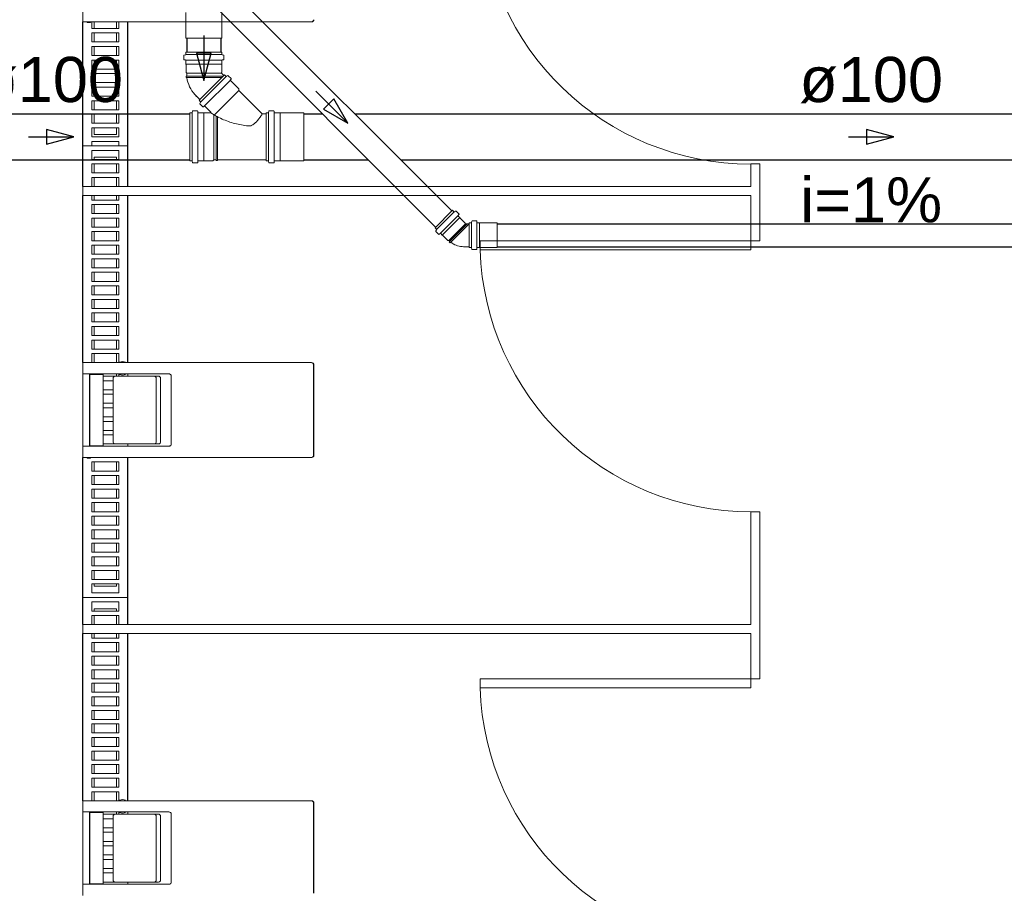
# Model space of a CAD drawing. Header units: millimetres. Extents: x 567 to 934, y -1 to 364.
# Tile 273 of 656: x 633.26 to 637.62, y 231.24 to 235.11. Entities that reach past the tile are written whole.
import ezdxf

# ---------------------------------------------------------------- set-up
doc = ezdxf.new("R2010")
doc.units = ezdxf.units.MM
doc.header["$MEASUREMENT"] = 0
doc.linetypes.add('NULL', pattern=[0])
doc.layers.add('ARQ FINA', color=8, linetype='Continuous')
for name, color, linetype, lineweight in [('CV-Condutos', 14, 'Continuous', 25), ('CV-Sentido conduto', 14, 'Continuous', 30), ('Simbolos', 14, 'Continuous', 20), ('Simbolos_int', 14, 'Continuous', 15), ('TQ-Condutos', 14, 'Continuous', 25), ('TQ-Sentido conduto', 14, 'Continuous', 30), ('TQ-Textos conduto', 7, 'Continuous', 9)]:
    doc.layers.add(name, color=color, linetype=linetype, lineweight=lineweight)
doc.styles.add('Arial', font='arial.ttf')

msp = doc.modelspace()

# ---------------------------------------------------------------- linework, layer by layer
at = {"layer": 'ARQ FINA', "lineweight": 5}
for p, q in [((633.5394, 235.1495), (633.5394, 235.0995)), ((633.5394, 235.0995), (633.5616, 235.0995)), ((633.5587, 235.0993), (633.5587, 235.0964)), ((633.5587, 235.0964), (633.5724, 235.0964)), ((634.5519, 235.0995), (633.5616, 235.0995)), ((633.5794, 235.0708), (633.5794, 235.0995)), ((633.6994, 235.0708), (633.5794, 235.0708)), ((633.5895, 235.0708), (633.5895, 235.0995)), ((633.6895, 235.0995), (633.6895, 235.0708)), ((633.6994, 235.0995), (633.6994, 235.0708)), ((633.7394, 235.0995), (633.7394, 234.3708)), ((634.5519, 235.0995), (634.552, 235.0995)), ((634.5521, 235.0995), (634.5533, 235.0995)), ((633.5794, 235.0108), (633.5794, 235.0508)), ((633.5794, 235.0508), (633.6994, 235.0508)), ((633.5895, 235.0108), (633.5895, 235.0508)), ((633.6895, 235.0508), (633.6895, 235.0108)), ((633.6994, 235.0508), (633.6994, 235.0108)), ((633.6994, 235.0108), (633.5794, 235.0108)), ((633.5794, 234.9508), (633.5794, 234.9908)), ((633.5794, 234.9908), (633.6994, 234.9908)), ((633.5895, 234.9508), (633.5895, 234.9908)), ((633.6895, 234.9908), (633.6895, 234.9508)), ((633.6994, 234.9908), (633.6994, 234.9508)), ((633.6994, 234.9508), (633.5794, 234.9508)), ((633.5794, 234.8908), (633.5794, 234.9308)), ((633.5794, 234.9308), (633.6994, 234.9308)), ((633.5895, 234.8908), (633.5895, 234.9308)), ((633.6895, 234.9308), (633.6895, 234.8908)), ((633.6994, 234.9308), (633.6994, 234.8908)), ((633.6994, 234.8908), (633.5794, 234.8908)), ((633.5794, 234.8308), (633.5794, 234.8708)), ((633.5794, 234.8708), (633.6994, 234.8708)), ((633.5895, 234.8308), (633.5895, 234.8708)), ((633.6895, 234.8708), (633.6895, 234.8308)), ((633.6994, 234.8708), (633.6994, 234.8308)), ((633.6994, 234.8308), (633.5794, 234.8308)), ((633.5794, 234.7708), (633.5794, 234.8108)), ((633.5794, 234.8108), (633.6994, 234.8108)), ((633.5895, 234.7708), (633.5895, 234.8108)), ((633.6895, 234.8108), (633.6895, 234.7708)), ((633.6994, 234.8108), (633.6994, 234.7708)), ((633.6994, 234.7708), (633.5794, 234.7708)), ((633.5794, 234.7108), (633.5794, 234.7508)), ((633.5794, 234.7508), (633.6994, 234.7508)), ((633.5895, 234.7108), (633.5895, 234.7508)), ((633.6895, 234.7508), (633.6895, 234.7108)), ((633.6994, 234.7508), (633.6994, 234.7108)), ((633.6994, 234.7108), (633.5794, 234.7108)), ((633.5794, 234.6508), (633.5794, 234.6908)), ((633.5794, 234.6908), (633.6994, 234.6908)), ((633.5895, 234.6508), (633.5895, 234.6908)), ((633.6895, 234.6908), (633.6895, 234.6508)), ((633.6994, 234.6908), (633.6994, 234.6508)), ((633.6994, 234.6508), (633.5794, 234.6508)), ((633.5794, 234.5908), (633.5794, 234.6308)), ((633.5794, 234.6308), (633.6994, 234.6308)), ((633.5895, 234.6008), (633.5895, 234.6308)), ((633.6895, 234.6008), (633.5895, 234.6008)), ((633.6895, 234.6308), (633.6895, 234.6008)), ((633.6994, 234.6308), (633.6994, 234.5908)), ((633.7394, 234.5508), (633.5394, 234.5508)), ((633.5394, 234.5508), (633.5794, 234.5508)), ((633.6994, 234.5908), (633.5794, 234.5908)), ((633.5794, 234.5508), (633.5794, 234.5708)), ((633.5794, 234.5708), (633.6994, 234.5708)), ((633.6994, 234.5708), (633.6994, 234.5508)), ((633.6994, 234.5508), (633.7394, 234.5508)), ((633.5794, 234.4908), (633.5794, 234.5308)), ((633.5794, 234.5308), (633.6994, 234.5308)), ((633.6994, 234.5308), (633.6994, 234.4908)), ((633.6994, 234.4908), (633.5794, 234.4908)), ((633.5794, 234.4308), (633.5794, 234.4708)), ((633.5794, 234.4708), (633.6994, 234.4708)), ((633.5895, 234.5008), (633.5895, 234.4908)), ((633.6895, 234.5008), (633.5895, 234.5008)), ((633.5895, 234.4708), (633.5895, 234.4308)), ((633.6895, 234.4908), (633.6895, 234.5008)), ((633.6895, 234.4308), (633.6895, 234.4708)), ((633.6994, 234.4708), (633.6994, 234.4308)), ((636.4994, 234.3708), (636.4994, 234.4708)), ((636.5394, 234.4708), (636.4994, 234.4708)), ((636.5394, 234.4708), (636.5394, 234.1308)), ((633.6994, 234.4308), (633.5794, 234.4308)), ((633.5794, 234.3708), (633.5794, 234.4108)), ((633.5794, 234.4108), (633.6994, 234.4108)), ((633.5895, 234.4108), (633.5895, 234.3708)), ((633.6895, 234.3708), (633.6895, 234.4108)), ((633.6994, 234.4108), (633.6994, 234.3708)), ((633.5394, 234.3708), (636.4994, 234.3708)), ((633.5394, 234.3308), (633.5394, 234.3708)), ((636.4994, 234.3308), (633.5394, 234.3308)), ((633.5794, 234.3108), (633.5794, 234.3308)), ((633.5895, 234.3308), (633.5895, 234.3108)), ((633.6895, 234.3108), (633.6895, 234.3308)), ((633.6994, 234.3308), (633.6994, 234.3108)), ((633.7394, 234.3308), (633.7394, 233.5908)), ((636.4994, 234.1308), (636.4994, 234.3308)), ((633.6994, 234.3108), (633.5794, 234.3108)), ((633.5794, 234.2508), (633.5794, 234.2908)), ((633.5794, 234.2908), (633.6994, 234.2908)), ((633.5895, 234.2908), (633.5895, 234.2508)), ((633.6895, 234.2508), (633.6895, 234.2908)), ((633.6994, 234.2908), (633.6994, 234.2508)), ((633.6994, 234.2508), (633.5794, 234.2508)), ((633.5794, 234.1908), (633.5794, 234.2308)), ((633.5794, 234.2308), (633.6994, 234.2308)), ((633.5895, 234.2308), (633.5895, 234.1908)), ((633.6895, 234.1908), (633.6895, 234.2308)), ((633.6994, 234.2308), (633.6994, 234.1908)), ((633.6994, 234.1908), (633.5794, 234.1908)), ((633.5794, 234.1308), (633.5794, 234.1708)), ((633.5794, 234.1708), (633.6994, 234.1708)), ((633.5895, 234.1708), (633.5895, 234.1308)), ((633.6895, 234.1308), (633.6895, 234.1708)), ((633.6994, 234.1708), (633.6994, 234.1308)), ((633.6994, 234.1308), (633.5794, 234.1308)), ((636.4994, 234.1308), (635.2994, 234.1308)), ((635.2994, 234.1308), (635.2994, 234.0908)), ((636.4994, 234.1308), (636.5394, 234.1308)), ((636.4994, 234.1308), (636.4994, 234.0908)), ((633.5794, 234.0708), (633.5794, 234.1108)), ((633.5794, 234.1108), (633.6994, 234.1108)), ((633.6994, 234.0708), (633.5794, 234.0708)), ((633.5895, 234.1108), (633.5895, 234.0708)), ((633.6895, 234.0708), (633.6895, 234.1108)), ((633.6994, 234.1108), (633.6994, 234.0708)), ((636.4994, 234.0908), (635.2994, 234.0908)), ((633.5794, 234.0108), (633.5794, 234.0508)), ((633.5794, 234.0508), (633.6994, 234.0508)), ((633.5895, 234.0508), (633.5895, 234.0108)), ((633.6895, 234.0108), (633.6895, 234.0508)), ((633.6994, 234.0508), (633.6994, 234.0108)), ((633.6994, 234.0108), (633.5794, 234.0108)), ((633.5794, 233.9508), (633.5794, 233.9908)), ((633.5794, 233.9908), (633.6994, 233.9908)), ((633.5895, 233.9908), (633.5895, 233.9508)), ((633.6895, 233.9508), (633.6895, 233.9908)), ((633.6994, 233.9908), (633.6994, 233.9508)), ((633.6994, 233.9508), (633.5794, 233.9508)), ((633.5794, 233.8908), (633.5794, 233.9308)), ((633.5794, 233.9308), (633.6994, 233.9308)), ((633.5895, 233.9308), (633.5895, 233.8908)), ((633.6895, 233.8908), (633.6895, 233.9308)), ((633.6994, 233.9308), (633.6994, 233.8908)), ((633.6994, 233.8908), (633.5794, 233.8908)), ((633.5794, 233.8308), (633.5794, 233.8708)), ((633.5794, 233.8708), (633.6994, 233.8708)), ((633.5895, 233.8708), (633.5895, 233.8308)), ((633.6895, 233.8308), (633.6895, 233.8708)), ((633.6994, 233.8708), (633.6994, 233.8308)), ((633.6994, 233.8308), (633.5794, 233.8308)), ((633.5794, 233.7708), (633.5794, 233.8108)), ((633.5794, 233.8108), (633.6994, 233.8108)), ((633.5895, 233.8108), (633.5895, 233.7708)), ((633.6895, 233.7708), (633.6895, 233.8108)), ((633.6994, 233.8108), (633.6994, 233.7708)), ((633.6994, 233.7708), (633.5794, 233.7708)), ((633.5794, 233.7108), (633.5794, 233.7508)), ((633.5794, 233.7508), (633.6994, 233.7508)), ((633.5895, 233.7508), (633.5895, 233.7108)), ((633.6895, 233.7108), (633.6895, 233.7508)), ((633.6994, 233.7508), (633.6994, 233.7108)), ((633.6994, 233.7108), (633.5794, 233.7108)), ((633.5794, 233.6508), (633.5794, 233.6908)), ((633.5794, 233.6908), (633.6994, 233.6908)), ((633.5895, 233.6908), (633.5895, 233.6508)), ((633.6895, 233.6508), (633.6895, 233.6908)), ((633.6994, 233.6908), (633.6994, 233.6508)), ((633.6994, 233.6508), (633.5794, 233.6508)), ((633.5394, 233.5908), (633.5394, 233.5408)), ((633.5616, 233.5908), (633.5394, 233.5908)), ((633.5616, 233.5908), (634.5519, 233.5908)), ((633.5794, 233.5908), (633.5794, 233.6308)), ((633.5794, 233.6308), (633.6994, 233.6308)), ((633.5895, 233.6308), (633.5895, 233.5908)), ((633.6895, 233.5908), (633.6895, 233.6308)), ((633.6994, 233.6308), (633.6994, 233.5908)), ((634.552, 233.5908), (634.5519, 233.5908)), ((634.5533, 233.5908), (634.5521, 233.5908)), ((634.5619, 233.1808), (634.5619, 233.5808)), ((634.562, 233.5808), (634.562, 233.1808)), ((634.5633, 233.5808), (634.5633, 233.1808)), ((633.5394, 233.2208), (633.5394, 233.5408)), ((633.5394, 233.5408), (633.5616, 233.5408)), ((633.5616, 233.5408), (633.9214, 233.5408)), ((633.5694, 233.2208), (633.5694, 233.5408)), ((633.5704, 233.5388), (633.6294, 233.5388)), ((633.5704, 233.2228), (633.5704, 233.5388)), ((633.6294, 233.5388), (633.6294, 233.5408)), ((633.6294, 233.2228), (633.6294, 233.5388)), ((633.6827, 233.5308), (633.6294, 233.5308)), ((633.6294, 233.5108), (633.6739, 233.5108)), ((633.6739, 233.5208), (633.6739, 233.2408)), ((633.8563, 233.5308), (633.6827, 233.5308)), ((633.6895, 233.5308), (633.6895, 233.5408)), ((633.6994, 233.5408), (633.6994, 233.5308)), ((633.7394, 233.5408), (633.7394, 233.5308)), ((633.7394, 233.5308), (633.7394, 233.5408)), ((633.8757, 233.5308), (633.8563, 233.5308)), ((633.865, 233.2408), (633.865, 233.5208)), ((633.8844, 233.5208), (633.8844, 233.2408)), ((633.9314, 233.5308), (633.9314, 233.2308)), ((633.6739, 233.4708), (633.6294, 233.4708)), ((633.6294, 233.4508), (633.6739, 233.4508)), ((633.6739, 233.4108), (633.6294, 233.4108)), ((633.6294, 233.3908), (633.6739, 233.3908)), ((633.6739, 233.3508), (633.6294, 233.3508)), ((633.6294, 233.3308), (633.6739, 233.3308)), ((633.6739, 233.2908), (633.6294, 233.2908)), ((633.6294, 233.2708), (633.6739, 233.2708)), ((633.5394, 233.2208), (633.5394, 233.1708)), ((633.5616, 233.2208), (633.5394, 233.2208)), ((633.9214, 233.2208), (633.5616, 233.2208)), ((633.6294, 233.2228), (633.5704, 233.2228)), ((633.6827, 233.2308), (633.6294, 233.2308)), ((633.6294, 233.2208), (633.6294, 233.2228)), ((633.6827, 233.2308), (633.8563, 233.2308)), ((633.7394, 233.2308), (633.7394, 233.2208)), ((633.7394, 233.2208), (633.7394, 233.2308)), ((633.8563, 233.2308), (633.8757, 233.2308)), ((633.5394, 233.1708), (633.5616, 233.1708)), ((633.5587, 233.1706), (633.5587, 233.1677)), ((633.5587, 233.1677), (633.5724, 233.1677)), ((634.5519, 233.1708), (633.5616, 233.1708)), ((633.7394, 233.1708), (633.7394, 232.4308)), ((634.5519, 233.1708), (634.552, 233.1708)), ((634.5521, 233.1708), (634.5533, 233.1708)), ((633.5794, 233.1108), (633.5794, 233.1508)), ((633.5794, 233.1508), (633.6994, 233.1508)), ((633.6994, 233.1108), (633.5794, 233.1108)), ((633.5895, 233.1508), (633.5895, 233.1108)), ((633.6895, 233.1108), (633.6895, 233.1508)), ((633.6994, 233.1508), (633.6994, 233.1108)), ((633.5794, 233.0508), (633.5794, 233.0908)), ((633.5794, 233.0908), (633.6994, 233.0908)), ((633.5895, 233.0908), (633.5895, 233.0508)), ((633.6895, 233.0508), (633.6895, 233.0908)), ((633.6994, 233.0908), (633.6994, 233.0508)), ((633.6994, 233.0508), (633.5794, 233.0508)), ((633.5794, 232.9908), (633.5794, 233.0308)), ((633.5794, 233.0308), (633.6994, 233.0308)), ((633.5895, 233.0308), (633.5895, 232.9908)), ((633.6895, 232.9908), (633.6895, 233.0308)), ((633.6994, 233.0308), (633.6994, 232.9908)), ((633.6994, 232.9908), (633.5794, 232.9908)), ((633.5794, 232.9308), (633.5794, 232.9708)), ((633.5794, 232.9708), (633.6994, 232.9708)), ((633.5895, 232.9708), (633.5895, 232.9308)), ((633.6895, 232.9308), (633.6895, 232.9708)), ((633.6994, 232.9708), (633.6994, 232.9308)), ((633.6994, 232.9308), (633.5794, 232.9308)), ((633.5794, 232.8708), (633.5794, 232.9108)), ((633.5794, 232.9108), (633.6994, 232.9108)), ((633.5895, 232.9108), (633.5895, 232.8708)), ((633.6895, 232.8708), (633.6895, 232.9108)), ((633.6994, 232.9108), (633.6994, 232.8708)), ((636.4994, 232.4308), (636.4994, 232.9308)), ((636.5394, 232.9308), (636.4994, 232.9308)), ((636.5394, 232.9308), (636.5394, 232.1908)), ((633.6994, 232.8708), (633.5794, 232.8708)), ((633.5794, 232.8108), (633.5794, 232.8508)), ((633.5794, 232.8508), (633.6994, 232.8508)), ((633.5895, 232.8508), (633.5895, 232.8108)), ((633.6895, 232.8108), (633.6895, 232.8508)), ((633.6994, 232.8508), (633.6994, 232.8108)), ((633.6994, 232.8108), (633.5794, 232.8108)), ((633.5794, 232.7508), (633.5794, 232.7908)), ((633.5794, 232.7908), (633.6994, 232.7908)), ((633.5895, 232.7908), (633.5895, 232.7508)), ((633.6895, 232.7508), (633.6895, 232.7908)), ((633.6994, 232.7908), (633.6994, 232.7508)), ((633.6994, 232.7508), (633.5794, 232.7508)), ((633.5794, 232.6908), (633.5794, 232.7308)), ((633.5794, 232.7308), (633.6994, 232.7308)), ((633.5895, 232.7308), (633.5895, 232.6908)), ((633.6895, 232.6908), (633.6895, 232.7308)), ((633.6994, 232.7308), (633.6994, 232.6908)), ((633.6994, 232.6908), (633.5794, 232.6908)), ((633.5794, 232.6308), (633.5794, 232.6708)), ((633.5794, 232.6708), (633.6994, 232.6708)), ((633.6994, 232.6308), (633.5794, 232.6308)), ((633.5895, 232.6708), (633.5895, 232.6308)), ((633.6895, 232.6308), (633.6895, 232.6708)), ((633.6994, 232.6708), (633.6994, 232.6308)), ((633.5794, 232.5708), (633.5794, 232.6108)), ((633.5794, 232.6108), (633.6994, 232.6108)), ((633.5895, 232.6108), (633.5895, 232.6008)), ((633.5895, 232.6008), (633.6895, 232.6008)), ((633.6895, 232.6008), (633.6895, 232.6108)), ((633.6994, 232.6108), (633.6994, 232.5708)), ((633.7394, 232.5508), (633.5394, 232.5508)), ((633.5394, 232.5508), (633.7394, 232.5508)), ((633.6994, 232.5708), (633.5794, 232.5708)), ((633.5794, 232.4908), (633.5794, 232.5308)), ((633.5794, 232.5308), (633.6994, 232.5308)), ((633.5895, 232.4908), (633.5895, 232.5008)), ((633.5895, 232.5008), (633.6895, 232.5008)), ((633.6895, 232.5008), (633.6895, 232.4908)), ((633.6994, 232.5308), (633.6994, 232.4908)), ((633.6994, 232.4908), (633.5794, 232.4908)), ((633.5794, 232.4308), (633.5794, 232.4708)), ((633.5794, 232.4708), (633.6994, 232.4708)), ((633.5895, 232.4308), (633.5895, 232.4708)), ((633.6895, 232.4708), (633.6895, 232.4308)), ((633.6994, 232.4708), (633.6994, 232.4308)), ((633.5394, 232.4308), (636.4994, 232.4308)), ((633.5394, 232.3908), (633.5394, 232.4308)), ((636.4994, 232.3908), (633.5394, 232.3908)), ((633.5794, 232.3708), (633.5794, 232.3908)), ((633.6994, 232.3708), (633.5794, 232.3708)), ((633.5895, 232.3708), (633.5895, 232.3908)), ((633.6895, 232.3908), (633.6895, 232.3708)), ((633.6994, 232.3908), (633.6994, 232.3708)), ((633.7394, 232.3908), (633.7394, 231.6508)), ((636.4994, 232.1908), (636.4994, 232.3908)), ((633.5794, 232.3108), (633.5794, 232.3508)), ((633.5794, 232.3508), (633.6994, 232.3508)), ((633.5895, 232.3108), (633.5895, 232.3508)), ((633.6895, 232.3508), (633.6895, 232.3108)), ((633.6994, 232.3508), (633.6994, 232.3108)), ((633.6994, 232.3108), (633.5794, 232.3108)), ((633.5794, 232.2508), (633.5794, 232.2908)), ((633.5794, 232.2908), (633.6994, 232.2908)), ((633.5895, 232.2508), (633.5895, 232.2908)), ((633.6895, 232.2908), (633.6895, 232.2508)), ((633.6994, 232.2908), (633.6994, 232.2508)), ((633.6994, 232.2508), (633.5794, 232.2508)), ((633.5794, 232.1908), (633.5794, 232.2308)), ((633.5794, 232.2308), (633.6994, 232.2308)), ((633.5895, 232.1908), (633.5895, 232.2308)), ((633.6895, 232.2308), (633.6895, 232.1908)), ((633.6994, 232.2308), (633.6994, 232.1908)), ((633.6994, 232.1908), (633.5794, 232.1908)), ((633.5794, 232.1308), (633.5794, 232.1708)), ((633.5794, 232.1708), (633.6994, 232.1708)), ((633.5895, 232.1308), (633.5895, 232.1708)), ((633.6895, 232.1708), (633.6895, 232.1308)), ((633.6994, 232.1708), (633.6994, 232.1308)), ((636.4994, 232.1908), (635.2994, 232.1908)), ((635.2994, 232.1908), (635.2994, 232.1508)), ((636.4994, 232.1508), (635.2994, 232.1508)), ((636.4994, 232.1908), (636.5394, 232.1908)), ((636.4994, 232.1908), (636.4994, 232.1508)), ((633.6994, 232.1308), (633.5794, 232.1308)), ((633.5794, 232.0708), (633.5794, 232.1108)), ((633.5794, 232.1108), (633.6994, 232.1108)), ((633.5895, 232.0708), (633.5895, 232.1108)), ((633.6895, 232.1108), (633.6895, 232.0708)), ((633.6994, 232.1108), (633.6994, 232.0708)), ((633.6994, 232.0708), (633.5794, 232.0708)), ((633.5794, 232.0108), (633.5794, 232.0508)), ((633.5794, 232.0508), (633.6994, 232.0508)), ((633.5895, 232.0108), (633.5895, 232.0508)), ((633.6895, 232.0508), (633.6895, 232.0108)), ((633.6994, 232.0508), (633.6994, 232.0108)), ((633.6994, 232.0108), (633.5794, 232.0108)), ((633.5794, 231.9508), (633.5794, 231.9908)), ((633.5794, 231.9908), (633.6994, 231.9908)), ((633.5895, 231.9508), (633.5895, 231.9908)), ((633.6895, 231.9908), (633.6895, 231.9508)), ((633.6994, 231.9908), (633.6994, 231.9508)), ((633.6994, 231.9508), (633.5794, 231.9508)), ((633.5794, 231.8908), (633.5794, 231.9308)), ((633.5794, 231.9308), (633.6994, 231.9308)), ((633.5895, 231.8908), (633.5895, 231.9308)), ((633.6895, 231.9308), (633.6895, 231.8908)), ((633.6994, 231.9308), (633.6994, 231.8908)), ((633.6994, 231.8908), (633.5794, 231.8908)), ((633.5794, 231.8308), (633.5794, 231.8708)), ((633.5794, 231.8708), (633.6994, 231.8708)), ((633.5895, 231.8308), (633.5895, 231.8708)), ((633.6895, 231.8708), (633.6895, 231.8308)), ((633.6994, 231.8708), (633.6994, 231.8308)), ((633.6994, 231.8308), (633.5794, 231.8308)), ((633.5794, 231.7708), (633.5794, 231.8108)), ((633.5794, 231.8108), (633.6994, 231.8108)), ((633.5895, 231.7708), (633.5895, 231.8108)), ((633.6895, 231.8108), (633.6895, 231.7708)), ((633.6994, 231.8108), (633.6994, 231.7708)), ((633.6994, 231.7708), (633.5794, 231.7708)), ((633.5794, 231.7108), (633.5794, 231.7508)), ((633.5794, 231.7508), (633.6994, 231.7508)), ((633.5895, 231.7108), (633.5895, 231.7508)), ((633.6895, 231.7508), (633.6895, 231.7108)), ((633.6994, 231.7508), (633.6994, 231.7108)), ((633.6994, 231.7108), (633.5794, 231.7108)), ((633.5794, 231.6508), (633.5794, 231.6908)), ((633.5794, 231.6908), (633.6994, 231.6908)), ((633.5895, 231.6508), (633.5895, 231.6908)), ((633.6895, 231.6908), (633.6895, 231.6508)), ((633.6994, 231.6908), (633.6994, 231.6508)), ((633.5394, 231.6508), (633.5394, 231.6008)), ((633.5616, 231.6508), (633.5394, 231.6508)), ((633.5616, 231.6508), (634.5519, 231.6508)), ((634.552, 231.6508), (634.5519, 231.6508)), ((634.5533, 231.6508), (634.5521, 231.6508)), ((634.5619, 231.2408), (634.5619, 231.6408)), ((634.562, 231.6408), (634.562, 231.2408)), ((634.5633, 231.6408), (634.5633, 231.2408)), ((633.5394, 231.2808), (633.5394, 231.6008)), ((633.5394, 231.6008), (633.5616, 231.6008)), ((633.5616, 231.6008), (633.9214, 231.6008)), ((633.5694, 231.2808), (633.5694, 231.6008)), ((633.5704, 231.5988), (633.6294, 231.5988)), ((633.5704, 231.2828), (633.5704, 231.5988)), ((633.6294, 231.5988), (633.6294, 231.6008)), ((633.6294, 231.2828), (633.6294, 231.5988)), ((633.6827, 231.5908), (633.6294, 231.5908)), ((633.8563, 231.5908), (633.6827, 231.5908)), ((633.6895, 231.6008), (633.6895, 231.5908)), ((633.6994, 231.6008), (633.6994, 231.5908)), ((633.7394, 231.6008), (633.7394, 231.5908)), ((633.7394, 231.5908), (633.7394, 231.6008)), ((633.8757, 231.5908), (633.8563, 231.5908)), ((633.9314, 231.5908), (633.9314, 231.2908)), ((633.6294, 231.5708), (633.6739, 231.5708)), ((633.6739, 231.5808), (633.6739, 231.3008)), ((633.865, 231.3008), (633.865, 231.5808)), ((633.8844, 231.5808), (633.8844, 231.3008)), ((633.6739, 231.5308), (633.6294, 231.5308)), ((633.6294, 231.5108), (633.6739, 231.5108)), ((633.6739, 231.4708), (633.6294, 231.4708)), ((633.6294, 231.4508), (633.6739, 231.4508)), ((633.6739, 231.4108), (633.6294, 231.4108)), ((633.6294, 231.3908), (633.6739, 231.3908)), ((633.6739, 231.3508), (633.6294, 231.3508)), ((633.6294, 231.3308), (633.6739, 231.3308)), ((633.5394, 231.2808), (633.5394, 231.2308)), ((633.5616, 231.2808), (633.5394, 231.2808)), ((633.9214, 231.2808), (633.5616, 231.2808)), ((633.6294, 231.2828), (633.5704, 231.2828)), ((633.6827, 231.2908), (633.6294, 231.2908)), ((633.6294, 231.2808), (633.6294, 231.2828)), ((633.6827, 231.2908), (633.8563, 231.2908)), ((633.7394, 231.2908), (633.7394, 231.2808)), ((633.7394, 231.2808), (633.7394, 231.2908)), ((633.8563, 231.2908), (633.8757, 231.2908))]:
    msp.add_line(p, q, dxfattribs=at)
for points in [[(633.5744, 235.0988), (633.5738, 235.0975), (633.5725, 235.0964), (633.5713, 235.0972)], [(633.6827, 233.5308), (633.6807, 233.5305), (633.6789, 233.5298), (633.6772, 233.5286), (633.6758, 233.527), (633.6748, 233.5251), (633.6741, 233.523), (633.6739, 233.5208)], [(633.865, 233.5208), (633.8648, 233.523), (633.8642, 233.5251), (633.8631, 233.527), (633.8617, 233.5286), (633.8601, 233.5298), (633.8582, 233.5305), (633.8563, 233.5308)], [(633.8757, 233.5308), (633.8776, 233.5305), (633.8795, 233.5298), (633.8811, 233.5286), (633.8825, 233.527), (633.8836, 233.5251), (633.8842, 233.523), (633.8844, 233.5208)], [(633.9214, 233.5408), (633.9236, 233.5405), (633.9257, 233.5398), (633.9276, 233.5386), (633.9292, 233.537), (633.9304, 233.5351), (633.9311, 233.533), (633.9314, 233.5308)], [(633.6739, 233.2408), (633.6741, 233.2385), (633.6748, 233.2364), (633.6758, 233.2345), (633.6772, 233.2329), (633.6789, 233.2317), (633.6807, 233.231), (633.6827, 233.2308)], [(633.8563, 233.2308), (633.8582, 233.231), (633.8601, 233.2317), (633.8617, 233.2329), (633.8631, 233.2345), (633.8642, 233.2364), (633.8648, 233.2385), (633.865, 233.2408)], [(633.8844, 233.2408), (633.8842, 233.2385), (633.8836, 233.2364), (633.8825, 233.2345), (633.8811, 233.2329), (633.8795, 233.2317), (633.8776, 233.231), (633.8757, 233.2308)], [(633.9314, 233.2308), (633.9311, 233.2285), (633.9304, 233.2264), (633.9292, 233.2245), (633.9276, 233.2229), (633.9257, 233.2217), (633.9236, 233.221), (633.9214, 233.2208)], [(633.5744, 233.1701), (633.5738, 233.1688), (633.5725, 233.1677), (633.5713, 233.1685)], [(633.6827, 231.5908), (633.6807, 231.5905), (633.6789, 231.5898), (633.6772, 231.5886), (633.6758, 231.587), (633.6748, 231.5851), (633.6741, 231.583), (633.6739, 231.5808)], [(633.865, 231.5808), (633.8648, 231.583), (633.8642, 231.5851), (633.8631, 231.587), (633.8617, 231.5886), (633.8601, 231.5898), (633.8582, 231.5905), (633.8563, 231.5908)], [(633.8757, 231.5908), (633.8776, 231.5905), (633.8795, 231.5898), (633.8811, 231.5886), (633.8825, 231.587), (633.8836, 231.5851), (633.8842, 231.583), (633.8844, 231.5808)], [(633.9214, 231.6008), (633.9236, 231.6005), (633.9257, 231.5998), (633.9276, 231.5986), (633.9292, 231.597), (633.9304, 231.5951), (633.9311, 231.593), (633.9314, 231.5908)], [(633.6739, 231.3008), (633.6741, 231.2985), (633.6748, 231.2964), (633.6758, 231.2945), (633.6772, 231.2929), (633.6789, 231.2917), (633.6807, 231.291), (633.6827, 231.2908)], [(633.8563, 231.2908), (633.8582, 231.291), (633.8601, 231.2917), (633.8617, 231.2929), (633.8631, 231.2945), (633.8642, 231.2964), (633.8648, 231.2985), (633.865, 231.3008)], [(633.8844, 231.3008), (633.8842, 231.2985), (633.8836, 231.2964), (633.8825, 231.2945), (633.8811, 231.2929), (633.8795, 231.2917), (633.8776, 231.291), (633.8757, 231.2908)], [(633.9314, 231.2908), (633.9311, 231.2885), (633.9304, 231.2864), (633.9292, 231.2845), (633.9276, 231.2829), (633.9257, 231.2817), (633.9236, 231.281), (633.9214, 231.2808)]]:
    msp.add_lwpolyline(points, dxfattribs=at)
for centre, radius, start, end in [((636.4994, 235.6708), 1.2007, 181.9092, 270), ((636.4994, 234.1308), 1.2007, 181.9092, 270), ((633.7158, 233.5658), 0.03, 64.3934, 115.6066), ((633.7158, 233.5658), 0.03, 244.3934, 295.6066), ((636.4994, 232.1908), 1.2007, 181.9092, 270), ((633.7158, 231.6258), 0.03, 64.3934, 115.6066), ((633.7158, 231.6258), 0.03, 244.3934, 295.6066)]:
    msp.add_arc(centre, radius, start, end, dxfattribs=at)
for centre, major_axis, start_param, end_param in [((634.5519, 235.1095), (0, -0.01), 6.283178, 7.853981), ((634.5533, 235.1095), (0, -0.01), 0, 1.570796), ((634.552, 235.1095), (0, -0.01), 0.2618, 1.570796), ((634.5521, 235.1095), (0, -0.01), 0.2618, 1.570796), ((634.5519, 233.5808), (0, 0.01), 4.712389, 6.283192), ((634.5533, 233.5808), (0, 0.01), 4.712389, 6.283185), ((634.552, 233.5808), (0, -0.01), 1.570796, 2.879793), ((634.5521, 233.5808), (0, -0.01), 1.570796, 2.879793), ((634.5519, 233.1808), (0, -0.01), 6.283178, 7.853981), ((634.5533, 233.1808), (0, -0.01), 0, 1.570796), ((634.552, 233.1808), (0, -0.01), 0.2618, 1.570796), ((634.5521, 233.1808), (0, -0.01), 0.2618, 1.570796), ((634.5519, 231.6408), (0, 0.01), 4.712389, 6.283192), ((634.5533, 231.6408), (0, 0.01), 4.712389, 6.283185), ((634.552, 231.6408), (0, -0.01), 1.570796, 2.879793), ((634.5521, 231.6408), (0, -0.01), 1.570796, 2.879793)]:
    msp.add_ellipse(centre, major_axis=major_axis, ratio=0.99939, start_param=start_param, end_param=end_param, dxfattribs=at)
at = {"layer": 'CV-Condutos'}
for p, q in [((634.211, 235.2259), (635.1745, 234.2624)), ((634.1393, 235.1542), (635.1028, 234.1907)), ((635.3754, 234.2057), (640.5733, 234.2057)), ((635.3754, 234.1043), (640.5733, 234.1043))]:
    msp.add_line(p, q, dxfattribs=at)
at = {"layer": 'CV-Sentido conduto'}
for p, q in [((634.6514, 234.7596), (634.6057, 234.7138)), ((634.7139, 234.6513), (634.6514, 234.7596)), ((634.6057, 234.7138), (634.7139, 234.6513))]:
    msp.add_line(p, q, dxfattribs=at)
msp.add_lwpolyline([(634.5725, 234.7928), (634.7139, 234.6513)], dxfattribs=at)
at = {"layer": 'Simbolos'}
for p, q in [((633.9967, 235.1417), (633.9967, 235.0289)), ((634.1557, 235.1417), (634.1557, 235.0289)), ((633.9967, 235.0289), (633.9977, 235.0279)), ((633.9977, 235.0279), (634.1547, 235.0279)), ((634.1557, 235.0289), (634.1547, 235.0279)), ((633.9876, 234.9509), (633.9876, 234.9334)), ((633.9951, 234.9545), (633.9891, 234.9528)), ((633.9966, 234.9655), (634.1558, 234.9655)), ((633.9966, 234.9655), (633.9966, 234.9564)), ((634.1558, 234.9655), (634.1558, 234.9564)), ((634.1573, 234.9545), (634.1633, 234.9528)), ((634.1648, 234.9509), (634.1648, 234.9334)), ((633.9948, 234.931), (633.9894, 234.9314)), ((633.9966, 234.929), (633.9966, 234.912)), ((633.9966, 234.912), (633.9971, 234.9115)), ((633.9971, 234.9115), (633.9971, 234.876)), ((634.1558, 234.912), (634.1553, 234.9115)), ((634.1553, 234.9115), (634.1553, 234.876)), ((634.1558, 234.929), (634.1558, 234.912)), ((634.1576, 234.931), (634.163, 234.9314)), ((633.9971, 234.876), (634.0007, 234.8724)), ((634.0007, 234.8592), (633.9977, 234.8589)), ((633.9977, 234.8589), (633.9977, 234.8531)), ((634.0007, 234.8528), (633.9977, 234.8531)), ((634.0007, 234.8724), (634.0007, 234.8592)), ((634.0548, 234.7529), (634.1674, 234.8654)), ((634.0624, 234.7453), (634.1749, 234.8579)), ((634.1553, 234.876), (634.1546, 234.8753)), ((634.1546, 234.8725), (634.1645, 234.8626)), ((634.1674, 234.8654), (634.1738, 234.859)), ((634.1763, 234.8587), (634.1817, 234.8618)), ((634.1841, 234.8615), (634.1965, 234.8491)), ((634.0794, 234.7283), (634.1919, 234.8409)), ((634.1934, 234.8426), (634.1966, 234.8464)), ((634.1935, 234.8399), (634.2307, 234.8027)), ((634.039, 234.7746), (634.0577, 234.7558)), ((634.1218, 234.6874), (634.2307, 234.7963)), ((634.2307, 234.8027), (634.2307, 234.7963)), ((634.2307, 234.7963), (634.3348, 234.6923)), ((634.0548, 234.7529), (634.0613, 234.7464)), ((634.0616, 234.744), (634.0585, 234.7386)), ((634.0588, 234.7362), (634.0712, 234.7238)), ((634.0777, 234.7269), (634.0739, 234.7237)), ((634.0804, 234.7268), (634.1071, 234.7001)), ((634.0136, 234.4842), (634.0136, 234.6972)), ((634.0136, 234.6972), (634.0225, 234.6972)), ((634.024, 234.4842), (634.024, 234.6972)), ((634.026, 234.7045), (634.0244, 234.6986)), ((634.0279, 234.706), (634.0468, 234.706)), ((634.0488, 234.7041), (634.0493, 234.699)), ((634.0495, 234.4842), (634.0495, 234.6972)), ((634.0513, 234.6972), (634.0754, 234.6972)), ((634.0754, 234.6972), (634.0759, 234.6967)), ((634.0759, 234.6967), (634.0759, 234.4847)), ((634.0759, 234.6967), (634.1057, 234.6967)), ((634.1198, 234.6885), (634.1198, 234.4891)), ((634.1304, 234.6823), (634.1304, 234.4891)), ((634.1368, 234.6789), (634.1368, 234.4891)), ((634.3348, 234.6923), (634.3516, 234.6923)), ((634.3516, 234.4842), (634.3516, 234.6972)), ((634.3516, 234.6972), (634.3605, 234.6972)), ((634.3516, 234.6923), (634.3516, 234.4891)), ((634.364, 234.7045), (634.3624, 234.6986)), ((634.3659, 234.706), (634.3848, 234.706)), ((634.3868, 234.7041), (634.3873, 234.699)), ((634.3893, 234.6972), (634.4134, 234.6972)), ((634.4134, 234.6972), (634.4139, 234.6967)), ((634.4139, 234.6967), (634.5186, 234.6967)), ((634.0136, 234.4842), (634.0225, 234.4842)), ((634.026, 234.4768), (634.0244, 234.4827)), ((634.0279, 234.4754), (634.0468, 234.4754)), ((634.0488, 234.4772), (634.0493, 234.4823)), ((634.0513, 234.4842), (634.0754, 234.4842)), ((634.0754, 234.4842), (634.0759, 234.4847)), ((634.0759, 234.4847), (634.1154, 234.4847)), ((634.1154, 234.4847), (634.1198, 234.4891)), ((634.1198, 234.4891), (634.1304, 234.4891)), ((634.1304, 234.4891), (634.1307, 234.4861)), ((634.1307, 234.4861), (634.1366, 234.4861)), ((634.1368, 234.4891), (634.1366, 234.4861)), ((634.1368, 234.4891), (634.3516, 234.4891)), ((634.3516, 234.4842), (634.3605, 234.4842)), ((634.364, 234.4768), (634.3624, 234.4827)), ((634.3659, 234.4754), (634.3848, 234.4754)), ((634.3868, 234.4772), (634.3873, 234.4823)), ((634.3893, 234.4842), (634.4134, 234.4842)), ((634.4134, 234.4842), (634.4139, 234.4847)), ((634.4139, 234.4847), (634.5186, 234.4847)), ((635.1, 234.1879), (635.1773, 234.2653)), ((635.1773, 234.2653), (635.1835, 234.2591)), ((635.1912, 234.2619), (635.1859, 234.2588)), ((635.1937, 234.2615), (635.206, 234.2492)), ((635.2062, 234.2465), (635.2028, 234.2424)), ((635.2029, 234.2397), (635.2095, 234.2331)), ((635.2095, 234.2331), (635.2095, 234.2325)), ((635.2095, 234.2325), (635.2333, 234.2088)), ((635.2333, 234.2088), (635.2333, 234.2077)), ((635.2353, 234.2057), (635.2514, 234.2057)), ((635.2514, 234.1003), (635.2514, 234.2097)), ((635.2514, 234.2097), (635.2601, 234.2097)), ((635.2636, 234.2171), (635.2621, 234.2112)), ((635.2656, 234.2186), (635.2831, 234.2186)), ((635.2851, 234.2168), (635.2856, 234.2115)), ((635.2876, 234.2097), (635.2969, 234.2097)), ((635.2969, 234.2097), (635.2973, 234.2093)), ((635.2973, 234.2093), (635.3754, 234.2093)), ((635.1, 234.1879), (635.1061, 234.1818)), ((635.1034, 234.174), (635.1065, 234.1793)), ((635.1037, 234.1716), (635.1161, 234.1592)), ((635.1188, 234.1591), (635.1228, 234.1625)), ((635.1255, 234.1624), (635.1322, 234.1557)), ((635.1322, 234.1557), (635.1327, 234.1557)), ((635.1327, 234.1557), (635.1565, 234.132)), ((635.1565, 234.132), (635.1616, 234.132)), ((635.1616, 234.132), (635.1653, 234.1283)), ((635.1653, 234.1283), (635.1633, 234.126)), ((635.1633, 234.126), (635.1675, 234.1218)), ((635.1698, 234.1238), (635.1675, 234.1218)), ((635.2265, 234.1043), (635.2514, 234.1043)), ((635.2514, 234.1003), (635.2601, 234.1003)), ((635.2636, 234.0929), (635.2621, 234.0988)), ((635.2656, 234.0914), (635.2831, 234.0914)), ((635.2851, 234.0932), (635.2856, 234.0985)), ((635.2876, 234.1003), (635.2969, 234.1003)), ((635.2969, 234.1003), (635.2973, 234.1007)), ((635.2973, 234.1007), (635.3754, 234.1007))]:
    msp.add_line(p, q, dxfattribs=at)
for points in [[(633.9891, 234.9529), (633.9888, 234.9528), (633.9885, 234.9526), (633.9883, 234.9525), (633.9881, 234.9522), (633.9879, 234.952), (633.9878, 234.9518), (633.9877, 234.9515), (633.9876, 234.9512), (633.9876, 234.9509)], [(633.9951, 234.9545), (633.9954, 234.9546), (633.9956, 234.9547), (633.9959, 234.9549), (633.9961, 234.9551), (633.9963, 234.9553), (633.9964, 234.9556), (633.9965, 234.9558), (633.9966, 234.9561), (633.9966, 234.9564)], [(634.1558, 234.9564), (634.1558, 234.9561), (634.1559, 234.9558), (634.156, 234.9556), (634.1561, 234.9553), (634.1563, 234.9551), (634.1565, 234.9549), (634.1567, 234.9547), (634.157, 234.9546), (634.1573, 234.9545)], [(634.1648, 234.9509), (634.1648, 234.9512), (634.1647, 234.9515), (634.1646, 234.9518), (634.1645, 234.952), (634.1643, 234.9522), (634.1641, 234.9525), (634.1638, 234.9526), (634.1636, 234.9528), (634.1633, 234.9529)], [(633.9876, 234.9334), (633.9876, 234.9331), (633.9877, 234.9328), (633.9878, 234.9325), (633.988, 234.9322), (633.9882, 234.932), (633.9885, 234.9317), (633.9888, 234.9316), (633.9891, 234.9315), (633.9894, 234.9314)], [(633.9966, 234.929), (633.9966, 234.9293), (633.9965, 234.9296), (633.9964, 234.9299), (633.9962, 234.9302), (633.996, 234.9304), (633.9957, 234.9306), (633.9954, 234.9308), (633.9951, 234.9309), (633.9948, 234.931)], [(634.1576, 234.931), (634.1573, 234.9309), (634.157, 234.9308), (634.1567, 234.9306), (634.1564, 234.9304), (634.1562, 234.9302), (634.156, 234.9299), (634.1559, 234.9296), (634.1558, 234.9293), (634.1558, 234.929)], [(634.163, 234.9314), (634.1633, 234.9315), (634.1636, 234.9316), (634.1639, 234.9317), (634.1642, 234.932), (634.1644, 234.9322), (634.1646, 234.9325), (634.1647, 234.9328), (634.1648, 234.9331), (634.1648, 234.9334)], [(634.0007, 234.8528), (634.0026, 234.8424), (634.0053, 234.8322), (634.0087, 234.8222), (634.0129, 234.8125), (634.0178, 234.8031), (634.0233, 234.7941), (634.0295, 234.7856), (634.0363, 234.7775), (634.0436, 234.7699)], [(634.1546, 234.8753), (634.1544, 234.875), (634.1542, 234.8747), (634.1541, 234.8744), (634.154, 234.8741), (634.154, 234.8737), (634.1541, 234.8734), (634.1542, 234.8731), (634.1544, 234.8728), (634.1546, 234.8725)], [(634.1739, 234.859), (634.1741, 234.8588), (634.1743, 234.8587), (634.1746, 234.8585), (634.1749, 234.8585), (634.1751, 234.8584), (634.1754, 234.8584), (634.1757, 234.8585), (634.176, 234.8586), (634.1763, 234.8587)], [(634.1841, 234.8615), (634.1839, 234.8617), (634.1836, 234.8618), (634.1834, 234.862), (634.1831, 234.862), (634.1828, 234.8621), (634.1825, 234.8621), (634.1822, 234.862), (634.1819, 234.8619), (634.1817, 234.8618)], [(634.1934, 234.8426), (634.1932, 234.8424), (634.1931, 234.8421), (634.193, 234.8418), (634.1929, 234.8414), (634.1929, 234.8411), (634.193, 234.8408), (634.1931, 234.8405), (634.1933, 234.8402), (634.1935, 234.8399)], [(634.1966, 234.8464), (634.1968, 234.8467), (634.1969, 234.847), (634.197, 234.8473), (634.197, 234.8476), (634.197, 234.848), (634.197, 234.8483), (634.1968, 234.8486), (634.1967, 234.8489), (634.1965, 234.8491)], [(634.0585, 234.7386), (634.0583, 234.7383), (634.0583, 234.7381), (634.0582, 234.7378), (634.0582, 234.7375), (634.0582, 234.7372), (634.0583, 234.7369), (634.0584, 234.7367), (634.0586, 234.7364), (634.0588, 234.7362)], [(634.0616, 234.744), (634.0617, 234.7443), (634.0618, 234.7446), (634.0619, 234.7449), (634.0619, 234.7451), (634.0618, 234.7454), (634.0617, 234.7457), (634.0616, 234.746), (634.0615, 234.7462), (634.0613, 234.7464)], [(634.0712, 234.7238), (634.0714, 234.7236), (634.0717, 234.7235), (634.072, 234.7233), (634.0723, 234.7233), (634.0727, 234.7233), (634.073, 234.7233), (634.0733, 234.7234), (634.0736, 234.7235), (634.0739, 234.7237)], [(634.0804, 234.7268), (634.0801, 234.727), (634.0798, 234.7272), (634.0795, 234.7273), (634.0792, 234.7274), (634.0789, 234.7274), (634.0785, 234.7273), (634.0782, 234.7272), (634.0779, 234.7271), (634.0777, 234.7269)], [(634.0225, 234.6972), (634.0228, 234.6972), (634.0231, 234.6973), (634.0234, 234.6974), (634.0236, 234.6975), (634.0238, 234.6977), (634.024, 234.6979), (634.0242, 234.6981), (634.0243, 234.6984), (634.0244, 234.6987)], [(634.0279, 234.706), (634.0277, 234.7059), (634.0274, 234.7059), (634.0271, 234.7058), (634.0268, 234.7056), (634.0266, 234.7055), (634.0264, 234.7053), (634.0262, 234.705), (634.0261, 234.7048), (634.026, 234.7045)], [(634.0488, 234.7041), (634.0488, 234.7045), (634.0487, 234.7048), (634.0485, 234.7051), (634.0483, 234.7053), (634.0481, 234.7055), (634.0478, 234.7057), (634.0475, 234.7059), (634.0472, 234.7059), (634.0468, 234.706)], [(634.0493, 234.699), (634.0493, 234.6987), (634.0495, 234.6984), (634.0496, 234.6981), (634.0498, 234.6978), (634.0501, 234.6976), (634.0503, 234.6974), (634.0506, 234.6973), (634.051, 234.6972), (634.0513, 234.6972)], [(634.1057, 234.6967), (634.1059, 234.6967), (634.1062, 234.6967), (634.1064, 234.6968), (634.1067, 234.6969), (634.1069, 234.6971), (634.1071, 234.6973), (634.1073, 234.6975), (634.1074, 234.6977), (634.1075, 234.6979), (634.1076, 234.6982), (634.1076, 234.6984), (634.1077, 234.6987), (634.1076, 234.6989), (634.1076, 234.6992), (634.1075, 234.6994), (634.1074, 234.6997), (634.1073, 234.6999), (634.1071, 234.7001)], [(634.107, 234.6971), (634.1108, 234.6945), (634.1146, 234.6919), (634.1185, 234.6894), (634.1224, 234.687), (634.1264, 234.6846), (634.1305, 234.6823), (634.1346, 234.6801), (634.1387, 234.678), (634.1428, 234.6759)], [(634.3125, 234.662), (634.3152, 234.6651), (634.3179, 234.6683), (634.3204, 234.6716), (634.323, 234.6749), (634.3254, 234.6782), (634.3278, 234.6816), (634.3301, 234.685), (634.3324, 234.6885), (634.3346, 234.692)], [(634.3346, 234.692), (634.3347, 234.6921), (634.3347, 234.6921), (634.3347, 234.6921), (634.3347, 234.6921), (634.3347, 234.6922), (634.3347, 234.6922), (634.3348, 234.6922), (634.3348, 234.6922), (634.3348, 234.6923)], [(634.3605, 234.6972), (634.3608, 234.6972), (634.3611, 234.6973), (634.3614, 234.6974), (634.3616, 234.6975), (634.3618, 234.6977), (634.362, 234.6979), (634.3622, 234.6981), (634.3623, 234.6984), (634.3624, 234.6987)], [(634.3659, 234.706), (634.3657, 234.7059), (634.3654, 234.7059), (634.3651, 234.7058), (634.3648, 234.7056), (634.3646, 234.7055), (634.3644, 234.7053), (634.3642, 234.705), (634.3641, 234.7048), (634.364, 234.7045)], [(634.3868, 234.7041), (634.3868, 234.7045), (634.3867, 234.7048), (634.3865, 234.7051), (634.3863, 234.7053), (634.3861, 234.7055), (634.3858, 234.7057), (634.3855, 234.7059), (634.3852, 234.7059), (634.3848, 234.706)], [(634.3873, 234.699), (634.3873, 234.6987), (634.3875, 234.6984), (634.3876, 234.6981), (634.3878, 234.6978), (634.3881, 234.6976), (634.3883, 234.6974), (634.3886, 234.6973), (634.389, 234.6972), (634.3893, 234.6972)], [(634.1428, 234.6759), (634.1496, 234.6728), (634.1565, 234.6697), (634.1634, 234.6667), (634.1704, 234.6639), (634.1774, 234.6612), (634.1845, 234.6587), (634.1916, 234.6562), (634.1987, 234.6539), (634.2059, 234.6517)], [(634.2059, 234.6517), (634.2131, 234.6497), (634.2204, 234.6479), (634.2277, 234.6462), (634.235, 234.6447), (634.2424, 234.6432), (634.2498, 234.6419), (634.2572, 234.6407), (634.2646, 234.6397), (634.272, 234.6388)], [(634.272, 234.6388), (634.2731, 234.6388), (634.2741, 234.6388), (634.2752, 234.6388), (634.2762, 234.6388), (634.2772, 234.6388), (634.2783, 234.6388), (634.2793, 234.6388), (634.2804, 234.6388), (634.2814, 234.6389)], [(634.2814, 234.6389), (634.2819, 234.639), (634.2824, 234.6391), (634.2829, 234.6392), (634.2834, 234.6393), (634.2839, 234.6395), (634.2844, 234.6397), (634.2849, 234.6399), (634.2854, 234.6401), (634.2858, 234.6403)], [(634.2858, 234.6404), (634.2891, 234.6423), (634.2923, 234.6444), (634.2955, 234.6466), (634.2986, 234.6489), (634.3015, 234.6513), (634.3044, 234.6538), (634.3072, 234.6564), (634.3099, 234.6592), (634.3125, 234.662)], [(634.0244, 234.4827), (634.0243, 234.483), (634.0242, 234.4832), (634.024, 234.4835), (634.0238, 234.4837), (634.0236, 234.4838), (634.0234, 234.484), (634.0231, 234.4841), (634.0228, 234.4841), (634.0225, 234.4842)], [(634.026, 234.4769), (634.0261, 234.4766), (634.0262, 234.4763), (634.0264, 234.4761), (634.0266, 234.4759), (634.0268, 234.4757), (634.0271, 234.4756), (634.0274, 234.4755), (634.0277, 234.4754), (634.0279, 234.4754)], [(634.0468, 234.4754), (634.0472, 234.4754), (634.0475, 234.4755), (634.0478, 234.4756), (634.0481, 234.4758), (634.0483, 234.476), (634.0485, 234.4763), (634.0487, 234.4766), (634.0488, 234.4769), (634.0488, 234.4772)], [(634.0513, 234.4842), (634.051, 234.4841), (634.0506, 234.4841), (634.0503, 234.4839), (634.0501, 234.4837), (634.0498, 234.4835), (634.0496, 234.4833), (634.0495, 234.483), (634.0493, 234.4827), (634.0493, 234.4823)], [(634.3624, 234.4827), (634.3623, 234.483), (634.3622, 234.4832), (634.362, 234.4835), (634.3618, 234.4837), (634.3616, 234.4838), (634.3614, 234.484), (634.3611, 234.4841), (634.3608, 234.4841), (634.3605, 234.4842)], [(634.364, 234.4769), (634.3641, 234.4766), (634.3642, 234.4763), (634.3644, 234.4761), (634.3646, 234.4759), (634.3648, 234.4757), (634.3651, 234.4756), (634.3654, 234.4755), (634.3657, 234.4754), (634.3659, 234.4754)], [(634.3848, 234.4754), (634.3852, 234.4754), (634.3855, 234.4755), (634.3858, 234.4756), (634.3861, 234.4758), (634.3863, 234.476), (634.3865, 234.4763), (634.3867, 234.4766), (634.3868, 234.4769), (634.3868, 234.4772)], [(634.3893, 234.4842), (634.389, 234.4841), (634.3886, 234.4841), (634.3883, 234.4839), (634.3881, 234.4837), (634.3878, 234.4835), (634.3876, 234.4833), (634.3875, 234.483), (634.3873, 234.4827), (634.3873, 234.4823)], [(635.1835, 234.2591), (635.1837, 234.2589), (635.184, 234.2588), (635.1842, 234.2586), (635.1845, 234.2586), (635.1848, 234.2585), (635.1851, 234.2585), (635.1854, 234.2586), (635.1857, 234.2587), (635.1859, 234.2588)], [(635.1937, 234.2615), (635.1934, 234.2617), (635.1932, 234.2619), (635.1929, 234.262), (635.1926, 234.2621), (635.1924, 234.2621), (635.1921, 234.2621), (635.1918, 234.2621), (635.1915, 234.262), (635.1912, 234.2619)], [(635.2028, 234.2424), (635.2026, 234.2421), (635.2025, 234.2418), (635.2024, 234.2415), (635.2023, 234.2412), (635.2023, 234.2409), (635.2024, 234.2405), (635.2025, 234.2402), (635.2027, 234.24), (635.2029, 234.2397)], [(635.2062, 234.2465), (635.2064, 234.2467), (635.2065, 234.247), (635.2066, 234.2473), (635.2066, 234.2477), (635.2066, 234.248), (635.2065, 234.2483), (635.2064, 234.2486), (635.2063, 234.2489), (635.206, 234.2492)], [(635.2333, 234.2077), (635.2333, 234.2074), (635.2334, 234.207), (635.2335, 234.2067), (635.2337, 234.2064), (635.234, 234.2062), (635.2343, 234.206), (635.2346, 234.2059), (635.2349, 234.2058), (635.2353, 234.2057)], [(635.2601, 234.2097), (635.2604, 234.2097), (635.2607, 234.2098), (635.261, 234.2099), (635.2612, 234.2101), (635.2615, 234.2102), (635.2617, 234.2104), (635.2618, 234.2107), (635.262, 234.2109), (635.2621, 234.2112)], [(635.2656, 234.2186), (635.2653, 234.2186), (635.265, 234.2185), (635.2647, 234.2184), (635.2645, 234.2183), (635.2643, 234.2181), (635.2641, 234.2179), (635.2639, 234.2177), (635.2637, 234.2174), (635.2637, 234.2171)], [(635.2851, 234.2168), (635.285, 234.2171), (635.2849, 234.2174), (635.2848, 234.2177), (635.2846, 234.218), (635.2843, 234.2182), (635.2841, 234.2184), (635.2838, 234.2185), (635.2834, 234.2186), (635.2831, 234.2186)], [(635.2856, 234.2116), (635.2856, 234.2112), (635.2857, 234.2109), (635.2859, 234.2106), (635.2861, 234.2104), (635.2863, 234.2101), (635.2866, 234.21), (635.2869, 234.2098), (635.2872, 234.2098), (635.2876, 234.2097)], [(635.1034, 234.174), (635.1033, 234.1738), (635.1032, 234.1735), (635.1031, 234.1732), (635.1031, 234.1729), (635.1032, 234.1726), (635.1032, 234.1723), (635.1034, 234.1721), (635.1035, 234.1718), (635.1037, 234.1716)], [(635.1065, 234.1793), (635.1066, 234.1796), (635.1067, 234.1799), (635.1067, 234.1802), (635.1067, 234.1805), (635.1067, 234.1807), (635.1066, 234.181), (635.1065, 234.1813), (635.1063, 234.1815), (635.1061, 234.1818)], [(635.1161, 234.1592), (635.1164, 234.159), (635.1166, 234.1588), (635.1169, 234.1587), (635.1173, 234.1586), (635.1176, 234.1586), (635.1179, 234.1587), (635.1182, 234.1588), (635.1185, 234.1589), (635.1188, 234.1591)], [(635.1255, 234.1624), (635.1253, 234.1626), (635.125, 234.1627), (635.1247, 234.1629), (635.1244, 234.1629), (635.1241, 234.1629), (635.1237, 234.1629), (635.1234, 234.1628), (635.1231, 234.1627), (635.1228, 234.1625)], [(635.1698, 234.1238), (635.1753, 234.1198), (635.1811, 234.1163), (635.1871, 234.1132), (635.1934, 234.1106), (635.1998, 234.1084), (635.2064, 234.1067), (635.213, 234.1054), (635.2197, 234.1046), (635.2265, 234.1043)], [(635.2621, 234.0988), (635.262, 234.0991), (635.2618, 234.0994), (635.2617, 234.0996), (635.2615, 234.0998), (635.2612, 234.1), (635.261, 234.1001), (635.2607, 234.1002), (635.2604, 234.1003), (635.2601, 234.1003)], [(635.2637, 234.0929), (635.2637, 234.0926), (635.2639, 234.0924), (635.2641, 234.0921), (635.2643, 234.0919), (635.2645, 234.0918), (635.2647, 234.0916), (635.265, 234.0915), (635.2653, 234.0914), (635.2656, 234.0914)], [(635.2831, 234.0914), (635.2834, 234.0915), (635.2838, 234.0915), (635.2841, 234.0917), (635.2843, 234.0918), (635.2846, 234.0921), (635.2848, 234.0923), (635.2849, 234.0926), (635.285, 234.0929), (635.2851, 234.0933)], [(635.2876, 234.1003), (635.2872, 234.1003), (635.2869, 234.1002), (635.2866, 234.1001), (635.2863, 234.0999), (635.2861, 234.0997), (635.2859, 234.0994), (635.2857, 234.0991), (635.2856, 234.0988), (635.2856, 234.0985)]]:
    msp.add_lwpolyline(points, dxfattribs=at)
at = {"layer": 'Simbolos_int'}
for p, q in [((633.9966, 234.9549), (634.1558, 234.9549)), ((633.9966, 234.9308), (634.1558, 234.9308)), ((633.9966, 234.912), (634.1558, 234.912)), ((634.0007, 234.8724), (634.1547, 234.8724)), ((634.0007, 234.8592), (634.1612, 234.8592)), ((634.0007, 234.8528), (634.1548, 234.8528)), ((634.1645, 234.8626), (634.0577, 234.7558)), ((634.362, 234.4842), (634.362, 234.6972)), ((634.3875, 234.4842), (634.3875, 234.6972)), ((634.4139, 234.4847), (634.4139, 234.6967)), ((634.5186, 234.4847), (634.5186, 234.6967)), ((635.1072, 234.1807), (635.1846, 234.258)), ((635.1242, 234.1637), (635.2016, 234.241)), ((635.1322, 234.1557), (635.2095, 234.2331)), ((635.1616, 234.132), (635.2353, 234.2057)), ((635.1653, 234.1283), (635.2427, 234.2057)), ((635.1698, 234.1238), (635.2514, 234.2054)), ((635.2514, 234.2057), (635.2514, 234.1043)), ((635.2617, 234.1003), (635.2617, 234.2097)), ((635.2857, 234.1003), (635.2857, 234.2097)), ((635.2969, 234.1003), (635.2969, 234.2097)), ((635.3754, 234.1007), (635.3754, 234.2093))]:
    msp.add_line(p, q, dxfattribs=at)
at = {"layer": 'TQ-Condutos'}
for p, q in [((633.5394, 234.3708), (633.5394, 235.0995)), ((633.7394, 234.5508), (633.7394, 235.0995)), ((634.0007, 235.0279), (634.0007, 234.9655)), ((634.1517, 235.0279), (634.1517, 234.9655)), ((633.1651, 234.6923), (634.0136, 234.6923)), ((634.5186, 234.6923), (634.6013, 234.6923)), ((634.7447, 234.6923), (639.9278, 234.6923)), ((633.7394, 234.3708), (633.7394, 234.5508)), ((633.1651, 234.4891), (634.0136, 234.4891)), ((634.5186, 234.4891), (634.8045, 234.4891)), ((634.9479, 234.4891), (639.9278, 234.4891)), ((633.5394, 233.5908), (633.5394, 234.3308)), ((633.7394, 233.5908), (633.7394, 234.3308)), ((633.5394, 232.4308), (633.5394, 233.1708)), ((633.7394, 232.5508), (633.7394, 233.1708)), ((633.7394, 232.4308), (633.7394, 232.5508)), ((633.5394, 231.6508), (633.5394, 232.3908)), ((633.7394, 231.6508), (633.7394, 232.3908))]:
    msp.add_line(p, q, dxfattribs=at)
at = {"layer": 'TQ-Sentido conduto'}
for p, q in [((634.1085, 234.9606), (634.0438, 234.9606)), ((634.0438, 234.9606), (634.0762, 234.8399)), ((634.0762, 234.8399), (634.1085, 234.9606)), ((633.4994, 234.5907), (633.3787, 234.623)), ((633.3787, 234.623), (633.3787, 234.5583)), ((637.1322, 234.5907), (637.0115, 234.623)), ((637.0115, 234.623), (637.0115, 234.5583)), ((633.3787, 234.5583), (633.4994, 234.5907)), ((637.0115, 234.5583), (637.1322, 234.5907))]:
    msp.add_line(p, q, dxfattribs=at)
for points in [[(634.0762, 235.0399), (634.0762, 234.8399)], [(633.2994, 234.5907), (633.4994, 234.5907)], [(636.9322, 234.5907), (637.1322, 234.5907)]]:
    msp.add_lwpolyline(points, dxfattribs=at)

# ---------------------------------------------------------------- texts
at = {"layer": 'TQ-Textos conduto', "linetype": 'NULL', "char_height": 0.2, "attachment_point": 8, "line_spacing_factor": 0.6, "style": 'Arial'}
for s, insert, width in [('ø100', (633.3994, 234.7393), 1.273476), ('ø100', (637.0322, 234.7393), 1.273476), ('i=1%', (637.0322, 234.21), 1.257927)]:
    msp.add_mtext(s, dxfattribs=dict(at, insert=insert, width=width))

doc.saveas('drawing.dxf')
